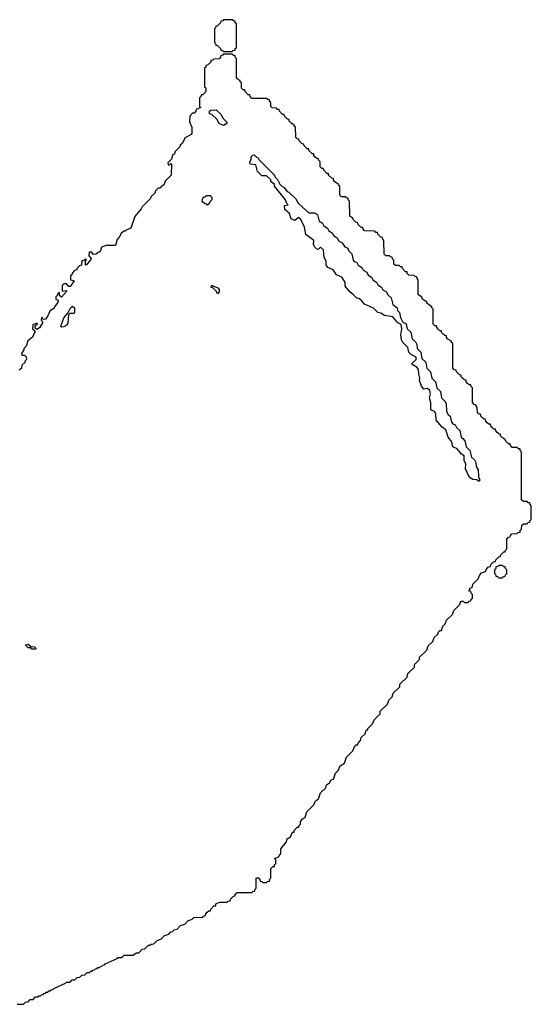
# Model space of a CAD drawing. Extents: x 2776963 to 2884430, y 684484 to 829250.
# Tile 279 of 287: x 2880265 to 2884430, y 800200 to 808210. Entities that reach past the tile are written whole.
import ezdxf

# ---------------------------------------------------------------- set-up
doc = ezdxf.new("R2010")
doc.units = 0

msp = doc.modelspace()

# ---------------------------------------------------------------- linework, layer by layer
at = {"layer": '0CON20XD'}
for points in [[(2881995, 807950), (2882001.7, 807958.3), (2882018.3, 807961.7), (2882020, 807975), (2882030, 807985), (2882030, 808175), (2882020, 808185), (2882018.3, 808198.3), (2882005, 808200), (2881995, 808210), (2881925, 808210), (2881918.3, 808201.7), (2881901.7, 808198.3), (2881900, 808185), (2881875, 808160), (2881861.7, 808158.3), (2881860, 808145), (2881850, 808135), (2881850, 808025), (2881860, 808015), (2881861.7, 808001.7), (2881875, 808000), (2881900, 807975), (2881901.7, 807961.7), (2881915, 807960), (2881925, 807950), (2881995, 807950)], [(2884230, 803985), (2884245, 804000), (2884258.3, 804001.7), (2884260, 804015), (2884271.7, 804028.3), (2884315, 804030), (2884321.7, 804038.3), (2884338.3, 804041.7), (2884340, 804055), (2884350, 804065), (2884351.7, 804098.3), (2884365, 804110), (2884395, 804110), (2884401.7, 804118.3), (2884418.3, 804121.7), (2884420, 804135), (2884430, 804145), (2884430, 804255), (2884420, 804265), (2884418.3, 804278.3), (2884405, 804280), (2884395, 804290), (2884365, 804290), (2884350, 804305), (2884350, 804695), (2884340, 804705), (2884338.3, 804718.3), (2884325, 804720), (2884315, 804730), (2884275, 804730), (2884260, 804745), (2884258.3, 804758.3), (2884245, 804760), (2884220, 804785), (2884218.3, 804798.3), (2884205, 804800), (2884191.7, 804811.7), (2884180, 804825), (2884178.3, 804838.3), (2884165, 804840), (2884151.7, 804851.7), (2884140, 804865), (2884138.3, 804878.3), (2884125, 804880), (2884111.7, 804891.7), (2884100, 804905), (2884098.3, 804918.3), (2884085, 804920), (2884071.7, 804931.7), (2884060, 804945), (2884058.3, 804958.3), (2884045, 804960), (2884031.7, 804971.7), (2884020, 804985), (2884018.3, 804998.3), (2884005, 805000), (2883991.7, 805011.7), (2883990, 805055), (2883980, 805065), (2883980, 805075), (2883965, 805080), (2883950, 805095), (2883950, 805215), (2883940, 805225), (2883938.3, 805238.3), (2883925, 805240), (2883911.7, 805251.7), (2883900, 805265), (2883898.3, 805278.3), (2883885, 805280), (2883871.7, 805291.7), (2883860, 805305), (2883858.3, 805318.3), (2883845, 805320), (2883820, 805345), (2883818.3, 805358.3), (2883801.7, 805361.7), (2883790, 805375), (2883790, 805575), (2883780, 805585), (2883780, 805595), (2883751.7, 805611.7), (2883740, 805625), (2883738.3, 805638.3), (2883725, 805640), (2883711.7, 805651.7), (2883700, 805665), (2883698.3, 805678.3), (2883685, 805680), (2883671.7, 805691.7), (2883660, 805705), (2883658.3, 805718.3), (2883645, 805720), (2883631.7, 805731.7), (2883630, 805855), (2883620, 805865), (2883620, 805875), (2883591.7, 805891.7), (2883580, 805905), (2883578.3, 805918.3), (2883565, 805920), (2883551.7, 805931.7), (2883540, 805945), (2883538.3, 805958.3), (2883525, 805960), (2883510, 805975), (2883510, 806095), (2883500, 806105), (2883498.3, 806118.3), (2883485, 806120), (2883475, 806130), (2883431.7, 806131.7), (2883420, 806145), (2883418.3, 806158.3), (2883405, 806160), (2883380, 806185), (2883378.3, 806198.3), (2883365, 806200), (2883355, 806210), (2883325, 806210), (2883311.7, 806221.7), (2883310, 806255), (2883300, 806265), (2883298.3, 806278.3), (2883285, 806280), (2883275, 806290), (2883245, 806290), (2883231.7, 806301.7), (2883230, 806415), (2883220, 806425), (2883218.3, 806438.3), (2883205, 806440), (2883180, 806465), (2883178.3, 806478.3), (2883165, 806480), (2883155, 806490), (2883071.7, 806491.7), (2883060, 806505), (2883058.3, 806518.3), (2883045, 806520), (2883020, 806545), (2883018.3, 806558.3), (2883005, 806560), (2882980, 806585), (2882978.3, 806598.3), (2882965, 806600), (2882951.7, 806611.7), (2882950, 806735), (2882940, 806745), (2882938.3, 806758.3), (2882925, 806760), (2882915, 806770), (2882885, 806770), (2882871.7, 806781.7), (2882870, 806855), (2882860, 806865), (2882858.3, 806878.3), (2882845, 806880), (2882831.7, 806891.7), (2882820, 806905), (2882818.3, 806918.3), (2882805, 806920), (2882780, 806945), (2882778.3, 806958.3), (2882765, 806960), (2882740, 806985), (2882738.3, 806998.3), (2882725, 807000), (2882711.7, 807011.7), (2882710, 807055), (2882700, 807065), (2882698.3, 807078.3), (2882685, 807080), (2882671.7, 807091.7), (2882660, 807105), (2882658.3, 807118.3), (2882645, 807120), (2882631.7, 807131.7), (2882620, 807145), (2882618.3, 807158.3), (2882605, 807160), (2882580, 807185), (2882578.3, 807198.3), (2882565, 807200), (2882540, 807225), (2882538.3, 807238.3), (2882525, 807240), (2882511.7, 807251.7), (2882510, 807335), (2882500, 807345), (2882498.3, 807358.3), (2882485, 807360), (2882471.7, 807371.7), (2882460, 807385), (2882458.3, 807398.3), (2882445, 807400), (2882420, 807425), (2882418.3, 807438.3), (2882405, 807440), (2882380, 807465), (2882378.3, 807478.3), (2882365, 807480), (2882355, 807490), (2882321.7, 807491.7), (2882310, 807505), (2882310, 807535), (2882300, 807545), (2882298.3, 807558.3), (2882285, 807560), (2882275, 807570), (2882155, 807570), (2882140, 807585), (2882138.3, 807598.3), (2882125, 807600), (2882100, 807625), (2882098.3, 807638.3), (2882085, 807640), (2882071.7, 807651.7), (2882070, 807695), (2882060, 807705), (2882060, 807715), (2882045, 807720), (2882030, 807735), (2882030, 807895), (2882020, 807905), (2882018.3, 807918.3), (2882005, 807920), (2881995, 807930), (2881925, 807930), (2881918.3, 807921.7), (2881901.7, 807918.3), (2881900, 807905), (2881888.3, 807891.7), (2881845, 807890), (2881838.3, 807881.7), (2881821.7, 807878.3), (2881820, 807865), (2881795, 807840), (2881781.7, 807838.3), (2881780, 807825), (2881770, 807815), (2881770, 807665), (2881780, 807655), (2881780, 807625), (2881755, 807600), (2881741.7, 807598.3), (2881740, 807585), (2881730, 807575), (2881730, 807505), (2881740, 807495), (2881701.7, 807478.3), (2881700, 807465), (2881685, 807450), (2881671.7, 807448.3), (2881650, 807425), (2881648.3, 807378.3), (2881666.4, 807336.4), (2881667.5, 807285), (2881660, 807275), (2881611.7, 807248.3), (2881587, 807203), (2881571.7, 807188.3), (2881570, 807175), (2881531.7, 807138.3), (2881525, 807120), (2881510, 807105), (2881500, 807075), (2881470, 807045), (2881475, 807030), (2881485, 807030), (2881495, 807040), (2881500, 807035), (2881497.5, 806945), (2881451.7, 806898.3), (2881435, 806860), (2881425, 806860), (2881405, 806840), (2881391.7, 806838.3), (2881371.7, 806818.3), (2881365, 806800), (2881331.7, 806768.3), (2881330, 806755), (2881261.7, 806688.3), (2881255, 806670), (2881201.7, 806608.3), (2881170, 806515), (2881131.7, 806498.3), (2881125, 806490), (2881111.7, 806488.3), (2881090, 806470), (2881075, 806440), (2881057.5, 806422.5), (2881045, 806372.5), (2880968.3, 806371.7), (2880931.7, 806358.3), (2880920, 806325), (2880885, 806303.3), (2880865, 806300), (2880848.3, 806318.3), (2880831.7, 806318.3), (2880828.3, 806288.3), (2880847, 806267), (2880845, 806260), (2880805, 806212.5), (2880800, 806215), (2880800, 806245), (2880808.3, 806258.3), (2880795, 806260), (2880788.3, 806251.7), (2880771.7, 806248.3), (2880768.3, 806211.7), (2880751.7, 806208.3), (2880731.7, 806188.3), (2880728.3, 806171.7), (2880711.7, 806168.3), (2880691.7, 806148.3), (2880690, 806135), (2880680, 806125), (2880680, 806095), (2880707.5, 806085), (2880675, 806040), (2880665, 806040), (2880645, 806060), (2880625, 806060), (2880611.7, 806048.3), (2880611.7, 806001.7), (2880645, 806007.5), (2880645, 806000), (2880605, 805952.5), (2880590, 805965), (2880590, 805990), (2880571.7, 805978.3), (2880570, 805965), (2880560, 805955), (2880560, 805935), (2880578.3, 805928.3), (2880575, 805910), (2880547.5, 805875), (2880545, 805863.3), (2880510, 805840), (2880495, 805800), (2880475.9, 805774.1), (2880455, 805770), (2880448.3, 805788.3), (2880441.7, 805788.3), (2880440, 805765), (2880450, 805755), (2880450, 805745), (2880425, 805702.5), (2880405, 805690), (2880391.7, 805701.7), (2880391.7, 805718.3), (2880410, 805735), (2880405, 805740), (2880371.7, 805728.3), (2880370, 805695), (2880388.3, 805678.3), (2880387.5, 805665), (2880366.4, 805623.6), (2880331.7, 805598.3), (2880317, 805553), (2880300, 805535), (2880300, 805525), (2880280, 805495), (2880281.7, 805481.7), (2880305, 805480), (2880318.3, 805468.3), (2880320, 805445), (2880310, 805435), (2880308.3, 805421.7), (2880281.7, 805398.3), (2880280, 805375), (2880261.7, 805358.3)], [(2881925, 807350), (2881890, 807365), (2881870, 807400), (2881828.3, 807438.3), (2881810, 807445), (2881810, 807465), (2881820, 807475), (2881865, 807477.5), (2881905, 807440), (2881920, 807410), (2881950, 807375), (2881950, 807365), (2881925, 807350)], [(2884005, 804452.5), (2883987.5, 804467.5), (2883955, 804470), (2883926.4, 804486.4), (2883893.8, 804555), (2883897.5, 804595), (2883883.6, 804623.6), (2883882.5, 804662.5), (2883862.5, 804675), (2883825, 804720), (2883790, 804735), (2883782.5, 804775), (2883754, 804815), (2883733.3, 804873.3), (2883703.3, 804895), (2883655, 804952.5), (2883653.6, 805003.6), (2883643, 805023), (2883613.3, 805035), (2883613, 805093), (2883600, 805135), (2883610, 805165), (2883602.5, 805192.5), (2883585, 805210), (2883555, 805203.3), (2883535, 805230), (2883520, 805275), (2883522.5, 805295), (2883513.8, 805325), (2883512.5, 805365), (2883500, 805380), (2883460, 805405), (2883460, 805415), (2883492.5, 805445), (2883492.5, 805465), (2883455, 805483.8), (2883434.2, 805504.2), (2883423.6, 805543.6), (2883385, 805583.3), (2883373.3, 805605), (2883366.7, 805645), (2883376.7, 805695), (2883370, 805730), (2883342.5, 805745), (2883303.6, 805793.6), (2883235, 805802.5), (2883205, 805822.5), (2883179.3, 805829.3), (2883145, 805862.5), (2883072.5, 805895), (2883045, 805927.5), (2883025, 805942.5), (2883010, 805945), (2882981.2, 805971.2), (2882952.5, 805995), (2882915, 806042.5), (2882913.3, 806075), (2882887.5, 806115), (2882844.2, 806134.2), (2882817.5, 806175), (2882772.5, 806195), (2882760, 806215), (2882760, 806245), (2882743.3, 806275), (2882738.3, 806338.3), (2882715, 806360), (2882695, 806340), (2882680, 806345), (2882665, 806362.5), (2882657.5, 806385), (2882660, 806415), (2882595, 806462.5), (2882582.5, 806522.5), (2882552.5, 806585), (2882535, 806600), (2882505, 806577.5), (2882475, 806590), (2882462.5, 806632.5), (2882423.3, 806665), (2882421.7, 806698.3), (2882450, 806705), (2882440, 806715), (2882430, 806745), (2882340, 806855), (2882338.3, 806868.3), (2882310, 806895), (2882308.3, 806908.3), (2882275, 806940), (2882235, 806940), (2882200, 806975), (2882188.3, 807028.3), (2882142.5, 807035), (2882138.3, 807051.7), (2882150, 807075), (2882150, 807095), (2882161.7, 807108.3), (2882175, 807110), (2882191.7, 807091.7), (2882205, 807090), (2882211.7, 807071.7), (2882340, 806945), (2882341.7, 806931.7), (2882365, 806910), (2882381.7, 806871.7), (2882401.7, 806851.7), (2882415, 806847.5), (2882441.7, 806811.7), (2882455, 806807.5), (2882515, 806750), (2882530, 806720), (2882567.5, 806685), (2882618.3, 806638.3), (2882665, 806637.5), (2882690, 806625), (2882701.7, 806571.7), (2882730, 806555), (2882741.7, 806531.7), (2882770, 806515), (2882781.7, 806491.7), (2882810, 806475), (2882821.7, 806451.7), (2882850, 806435), (2882861.7, 806411.7), (2882890, 806395), (2882911.7, 806361.7), (2882935, 806350), (2882941.7, 806331.7), (2882970, 806305), (2882980, 806255), (2882995, 806240), (2883010, 806235), (2883021.7, 806211.7), (2883050, 806195), (2883061.7, 806171.7), (2883090, 806155), (2883101.7, 806131.7), (2883130, 806115), (2883141.7, 806091.7), (2883170, 806075), (2883181.7, 806051.7), (2883210, 806035), (2883221.7, 806011.7), (2883250, 805995), (2883261.7, 805971.7), (2883288.3, 805948.3), (2883301.7, 805891.7), (2883337, 805867), (2883340, 805845), (2883357.5, 805827.5), (2883366.1, 805786.1), (2883385, 805750), (2883410, 805735), (2883420, 805695), (2883448.3, 805668.3), (2883460, 805615), (2883488.3, 805588.3), (2883497, 805567), (2883500, 805535), (2883530, 805505), (2883540, 805455), (2883570, 805425), (2883580, 805375), (2883610, 805345), (2883620, 805295), (2883650, 805265), (2883660, 805215), (2883690, 805185), (2883700, 805135), (2883730, 805105), (2883737.5, 805085), (2883740, 805025), (2883751.7, 805001.7), (2883770, 804985), (2883780, 804935), (2883791.7, 804921.7), (2883810, 804915), (2883821.7, 804891.7), (2883848.3, 804868.3), (2883860, 804815), (2883871.7, 804801.7), (2883890, 804785), (2883900, 804735), (2883930, 804705), (2883941.7, 804651.7), (2883968.3, 804628.3), (2883977, 804607), (2883980, 804575), (2883997.5, 804547.5), (2883998.8, 804495), (2884010, 804465), (2884005, 804452.5)], [(2881795, 806700), (2881788.3, 806708.3), (2881771.7, 806711.7), (2881751.7, 806731.7), (2881753, 806747), (2881761.7, 806768.3), (2881775, 806770), (2881785, 806780), (2881815, 806780), (2881830, 806765), (2881830, 806745), (2881811.7, 806728.3), (2881808.3, 806711.7), (2881795, 806700)], [(2881875, 805980), (2881868.3, 805998.3), (2881838.3, 806028.3), (2881821.7, 806031.7), (2881835, 806050), (2881841.7, 806041.7), (2881878.3, 806028.3), (2881890, 806015), (2881890, 805995), (2881875, 805980)], [(2880605, 805710), (2880600, 805715), (2880623.3, 805785), (2880658.3, 805821.7), (2880675, 805860), (2880695, 805880), (2880710, 805865), (2880710, 805825), (2880705, 805820), (2880675, 805820), (2880661.7, 805808.3), (2880657.5, 805745), (2880647.5, 805725), (2880625, 805712.5), (2880605, 805710)], [(2880245, 800200), (2880295, 800200), (2880311.7, 800218.3), (2880335, 800220), (2880351.7, 800238.3), (2880375, 800240), (2880395, 800260), (2880415, 800260), (2880421.7, 800268.3), (2880435, 800270), (2880441.7, 800278.3), (2880455, 800280), (2880461.7, 800288.3), (2880475, 800290), (2880481.7, 800298.3), (2880495, 800300), (2880501.7, 800308.3), (2880515, 800310), (2880521.7, 800318.3), (2880535, 800320), (2880541.7, 800328.3), (2880638.3, 800371.7), (2880645, 800380), (2880675, 800380), (2880691.7, 800398.3), (2880715, 800400), (2880731.7, 800418.3), (2880755, 800420), (2880771.7, 800438.3), (2880795, 800440), (2880815, 800460), (2880835, 800460), (2880841.7, 800468.3), (2880855, 800470), (2880861.7, 800478.3), (2880875, 800480), (2880881.7, 800488.3), (2880895, 800490), (2880901.7, 800498.3), (2880915, 800500), (2880921.7, 800508.3), (2880935, 800510), (2880941.7, 800518.3), (2880955, 800520), (2880961.7, 800528.3), (2881058.3, 800571.7), (2881065, 800580), (2881095, 800580), (2881105, 800590), (2881115, 800600), (2881185, 800600), (2881215, 800620), (2881235, 800620), (2881261.7, 800648.3), (2881285, 800650), (2881315, 800680), (2881325, 800680), (2881335, 800690), (2881358.3, 800691.7), (2881385, 800720), (2881418.3, 800731.7), (2881445, 800760), (2881478.3, 800771.7), (2881495, 800790), (2881508.3, 800791.7), (2881523, 800807), (2881548.3, 800811.7), (2881575, 800840), (2881608.3, 800851.7), (2881635, 800880), (2881668.3, 800891.7), (2881683, 800907), (2881755, 800910), (2881761.7, 800918.3), (2881778.3, 800921.7), (2881780, 800935), (2881791.7, 800948.3), (2881805, 800960), (2881818.3, 800961.7), (2881820, 800975), (2881845, 801000), (2881858.3, 801001.7), (2881865, 801020), (2881895, 801030), (2881955, 801030), (2881961.7, 801038.3), (2881978.3, 801041.7), (2881980, 801055), (2882005, 801080), (2882018.3, 801081.7), (2882020, 801095), (2882035, 801110), (2882155, 801110), (2882161.7, 801118.3), (2882178.3, 801121.7), (2882180, 801135), (2882190, 801145), (2882190, 801225), (2882195, 801230), (2882208.3, 801228.3), (2882220, 801215), (2882221.7, 801201.7), (2882235, 801200), (2882245, 801190), (2882275, 801190), (2882281.7, 801198.3), (2882298.3, 801201.7), (2882300, 801215), (2882310, 801225), (2882310, 801305), (2882325, 801320), (2882338.3, 801321.7), (2882340, 801335), (2882350, 801345), (2882350, 801375), (2882340, 801385), (2882378.3, 801401.7), (2882380, 801415), (2882390, 801425), (2882390, 801465), (2882438.3, 801521.7), (2882442.5, 801545), (2882468.3, 801561.7), (2882485, 801600), (2882498.3, 801601.7), (2882500, 801615), (2882525, 801640), (2882538.3, 801641.7), (2882540, 801655), (2882550, 801665), (2882550, 801685), (2882565, 801707.5), (2882588.3, 801721.7), (2882602.5, 801765), (2882658.3, 801821.7), (2882672.5, 801855), (2882698.3, 801871.7), (2882715, 801920), (2882758.3, 801961.7), (2882762.5, 801985), (2882788.3, 802001.7), (2882800, 802025), (2882818.3, 802031.7), (2882835, 802080), (2882858.3, 802101.7), (2882875, 802140), (2882908.3, 802161.7), (2882925, 802210), (2882978.3, 802261.7), (2882990, 802295), (2883005, 802310), (2883018.3, 802311.7), (2883020, 802325), (2883040, 802345), (2883045, 802370), (2883078.3, 802401.7), (2883085, 802430), (2883098.3, 802431.7), (2883100, 802445), (2883138.3, 802481.7), (2883150, 802515), (2883198.3, 802561.7), (2883200, 802585), (2883258.3, 802641.7), (2883270, 802675), (2883298.3, 802701.7), (2883305, 802730), (2883358.3, 802781.7), (2883360, 802805), (2883418.3, 802861.7), (2883425, 802890), (2883478.3, 802941.7), (2883480, 802965), (2883520, 803005), (2883520, 803025), (2883578.3, 803081.7), (2883590, 803115), (2883628.3, 803151.7), (2883640, 803185), (2883668.3, 803211.7), (2883675, 803230), (2883685, 803240), (2883698.3, 803241.7), (2883710, 803275), (2883730, 803295), (2883740, 803325), (2883788.3, 803371.7), (2883800, 803405), (2883848.3, 803451.7), (2883850, 803465), (2883861.7, 803478.3), (2883875, 803480), (2883885, 803470), (2883915, 803470), (2883921.7, 803478.3), (2883938.3, 803481.7), (2883940, 803495), (2883950, 803505), (2883950, 803535), (2883940, 803545), (2883938.3, 803558.3), (2883920, 803565), (2883930, 803575), (2883930, 803585), (2883948.3, 803591.7), (2883953, 803617), (2883998.3, 803661.7), (2884010, 803695), (2884025, 803710), (2884058.3, 803721.7), (2884061.7, 803738.3), (2884081.7, 803758.3), (2884098.3, 803761.7), (2884101.7, 803778.3), (2884121.7, 803798.3), (2884138.3, 803801.7), (2884140, 803815), (2884165, 803840), (2884178.3, 803841.7), (2884180, 803855), (2884191.7, 803868.3), (2884205, 803880), (2884218.3, 803881.7), (2884220, 803895), (2884230, 803905), (2884230, 803985)], [(2884195, 803670), (2884201.7, 803678.3), (2884218.3, 803681.7), (2884220, 803695), (2884230, 803705), (2884230, 803735), (2884220, 803745), (2884218.3, 803758.3), (2884205, 803760), (2884195, 803770), (2884165, 803770), (2884158.3, 803761.7), (2884141.7, 803758.3), (2884140, 803745), (2884130, 803735), (2884130, 803705), (2884140, 803695), (2884141.7, 803681.7), (2884155, 803680), (2884165, 803670), (2884195, 803670)], [(2880395, 803090), (2880365, 803090), (2880355, 803100), (2880335, 803100), (2880310, 803125), (2880335, 803130), (2880355, 803110), (2880387, 803107), (2880400, 803095), (2880395, 803090)]]:
    msp.add_lwpolyline(points, dxfattribs=at)

doc.saveas('drawing.dxf')
